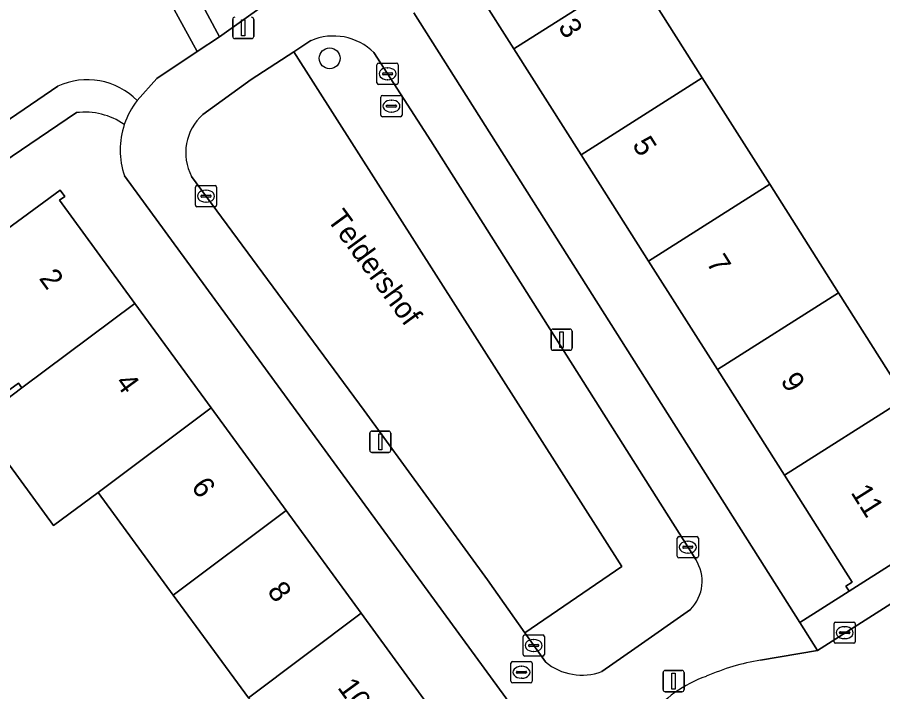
# Model space of a CAD drawing. Extents: x 157445 to 158888, y 383061 to 384688.
# Drawn here: x 158063.42 to 158104.15, y 383567.02 to 383598.79 of the extents above; entities that cross this region are included whole.
import ezdxf

# ---------------------------------------------------------------- set-up
doc = ezdxf.new("R2010")
doc.units = 0
for name, color, linetype in [('IMGEO_Boom', 7, 'Continuous'), ('IMGEO_Brandkraan', 7, 'Continuous'), ('IMGEO_Erf', 7, 'Continuous'), ('IMGEO_Groenvoorziening', 7, 'Continuous'), ('IMGEO_Kolk', 7, 'Continuous'), ('IMGEO_Lichtmast', 7, 'Continuous'), ('IMGEO_Openbare_ruimte_label', 7, 'Continuous'), ('IMGEO_Pand', 7, 'Continuous'), ('IMGEO_Pand_nummerreeks', 7, 'Continuous'), ('IMGEO_Rijbaan_lokaal_open', 7, 'Continuous'), ('IMGEO_Rioolput', 7, 'Continuous'), ('IMGEO_Voetpad_gesloten', 7, 'Continuous'), ('IMGEO_Voetpad_open', 7, 'Continuous')]:
    doc.layers.add(name, color=color, linetype=linetype)

msp = doc.modelspace()

# ---------------------------------------------------------------- linework, layer by layer
at = {"layer": 'IMGEO_Boom'}
msp.add_circle((158078.119, 383596.855), 0.489, dxfattribs=at)
at = {"layer": 'IMGEO_Brandkraan'}
for p, q in [((158086.724, 383568.438), (158087.576, 383568.438)), ((158086.649, 383567.512), (158086.649, 383568.364)), ((158087.137, 383568.218), (158087.162, 383568.218)), ((158087.65, 383568.364), (158087.65, 383567.512)), ((158086.908, 383567.932), (158086.908, 383567.944)), ((158087.346, 383567.895), (158086.948, 383567.895)), ((158086.951, 383567.981), (158087.349, 383567.981)), ((158087.16, 383567.658), (158087.135, 383567.658)), ((158087.392, 383567.944), (158087.392, 383567.932)), ((158087.576, 383567.438), (158086.724, 383567.438))]:
    msp.add_line(p, q, dxfattribs=at)
for points in [[(158086.724, 383568.438), (158087.576, 383568.438)], [(158086.649, 383567.512), (158086.649, 383568.364)], [(158087.65, 383568.364), (158087.65, 383567.512)], [(158087.576, 383567.438), (158086.724, 383567.438)]]:
    msp.add_lwpolyline(points, dxfattribs=at)
for centre, radius, start, end in [((158086.726, 383568.362), 0.0765, 91.552, 178.448), ((158086.726, 383568.362), 0.0765, 91.552, 178.448), ((158087.574, 383568.362), 0.0765, 1.552, 88.448), ((158087.574, 383568.362), 0.0765, 1.552, 88.448), ((158086.948, 383567.941), 0.0403, 85.8775, 175.7526), ((158086.945, 383567.931), 0.0366, 178.938, 274.7102), ((158087.349, 383567.938), 0.043, 264.8664, 352.4533), ((158087.353, 383567.943), 0.0386, 1.7309, 96.639), ((158086.726, 383567.514), 0.0765, 181.552, 268.448), ((158086.726, 383567.514), 0.0765, 181.552, 268.448), ((158087.574, 383567.514), 0.0765, 271.552, 358.448), ((158087.574, 383567.514), 0.0765, 271.552, 358.448)]:
    msp.add_arc(centre, radius, start, end, dxfattribs=at)
for centre, major_axis, ratio, start_param, end_param in [((158087.136, 383567.938), (-0.387, 0.002), 0.722429, 4.712389, 7.853982), ((158087.161, 383567.938), (-0.39, 0.002), 0.717154, 1.570796, 4.712389)]:
    msp.add_ellipse(centre, major_axis=major_axis, ratio=ratio, start_param=start_param, end_param=end_param, dxfattribs=at)
at = {"layer": 'IMGEO_Erf'}
for points in [[(158106.985, 383600.551), (158104.102, 383604.948), (158101.418, 383603.071), (158099.437, 383605.902), (158097.565, 383604.622), (158095.892, 383607.014), (158097.751, 383608.314), (158100.435, 383610.191), (158096.755, 383615.454), (158089.82, 383610.303), (158091.694, 383607.347), (158094.828, 383602.404), (158092.495, 383600.924), (158095.657, 383595.935), (158098.833, 383590.926), (158102.075, 383585.81), (158105.228, 383580.836)], [(158093.127, 383587.307), (158089.952, 383592.315), (158086.789, 383597.305), (158083.554, 383602.408), (158083.248, 383602.214), (158083.086, 383602.47), (158083.509, 383602.738), (158082.064, 383605.019), (158081.785, 383604.843), (158081.619, 383605.105), (158078.957, 383603.417), (158078.637, 383601.035)], [(158082.083, 383599.002), (158100.243, 383570.288), (158102.566, 383571.761), (158102.423, 383571.987), (158102.719, 383572.174), (158099.522, 383577.217), (158096.369, 383582.191), (158093.127, 383587.307)], [(158066.203, 383594.297), (158048.37, 383582.204), (158051.815, 383577.123), (158054.535, 383578.958), (158056.227, 383576.451), (158058.137, 383573.619), (158055.464, 383571.816), (158055.479, 383571.794), (158058.564, 383567.221), (158061.292, 383569.062), (158062.983, 383566.557)], [(158089.222, 383562.881), (158068.458, 383591.321)], [(158070.759, 383571.577), (158067.23, 383576.41), (158065.113, 383574.857), (158063.046, 383577.688), (158061.599, 383576.631), (158060.002, 383578.819), (158061.775, 383579.936), (158063.637, 383581.332), (158063.474, 383581.555), (158061.55, 383580.153), (158058.105, 383584.881), (158059.705, 383586.047), (158059.506, 383586.32), (158061.397, 383587.701), (158065.435, 383590.649), (158065.652, 383590.352), (158065.402, 383590.169), (158068.947, 383585.314), (158072.54, 383580.392), (158076.069, 383575.559), (158079.606, 383570.714), (158083.104, 383565.922)], [(158074.296, 383566.732), (158070.759, 383571.577)]]:
    msp.add_lwpolyline(points, dxfattribs=at)
for centre, radius, start, end in [((158066.586, 383591.011), 3.308, 55.6416, 96.6457), ((158072.125, 383592.539), 3.864, 161.8621, 198.3746)]:
    msp.add_arc(centre, radius, start, end, dxfattribs=at)
at = {"layer": 'IMGEO_Groenvoorziening'}
for points in [[(158066.764, 383606.539), (158062.256, 383614.774), (158059.573, 383619.676), (158055.261, 383616.163), (158053.958, 383615.019), (158053.587, 383615.428), (158052.829, 383614.797), (158048.364, 383610.809), (158048.713, 383610.413), (158041.073, 383603.705), (158050.015, 383591.073), (158052.832, 383587.022), (158065.325, 383595.538)], [(158069.065, 383594.868), (158069.99, 383595.903), (158071.886, 383597.183), (158066.764, 383606.539)], [(158077.227, 383597.687), (158076.432, 383597.167), (158091.867, 383572.916), (158087.311, 383569.79), (158088.275, 383568.422)], [(158071.618, 383591.287), (158079.743, 383580.27), (158085.554, 383572.285), (158087.311, 383569.79), (158091.867, 383572.916), (158076.432, 383597.167), (158074.419, 383595.851), (158072.152, 383594.213)], [(158095.348, 383573.246), (158082.874, 383592.971), (158080.205, 383597.122)], [(158090.932, 383567.969), (158092.488, 383569.052), (158095.097, 383570.898)]]:
    msp.add_lwpolyline(points, dxfattribs=at)
msp.add_lwpolyline([(158076.042, 383600.095), (158073.634, 383604.216), (158072.262, 383606.607), (158070.761, 383605.614), (158069.878, 383606.948), (158068.543, 383606.065), (158072.939, 383597.868)], close=True, dxfattribs=at)
for centre, radius, start, end in [((158078.297, 383595.198), 2.709, 45.2439, 113.2706), ((158066.717, 383592.535), 3.31, 44.8188, 114.8683), ((158073.771, 383592.406), 2.426, 131.8554, 207.4591), ((158093.794, 383572.225), 1.86, 314.4851, 33.3115), ((158090, 383570.522), 2.718, 230.5986, 290.0504)]:
    msp.add_arc(centre, radius, start, end, dxfattribs=at)
at = {"layer": 'IMGEO_Kolk'}
for p, q in [((158080.345, 383595.7), (158080.345, 383596.552)), ((158080.42, 383596.626), (158081.272, 383596.626)), ((158081.346, 383596.552), (158081.346, 383595.7)), ((158080.604, 383596.12), (158080.604, 383596.132)), ((158080.647, 383596.169), (158081.045, 383596.169)), ((158080.833, 383596.406), (158080.858, 383596.406)), ((158081.088, 383596.132), (158081.088, 383596.12)), ((158081.042, 383596.083), (158080.644, 383596.083)), ((158080.856, 383595.846), (158080.831, 383595.846)), ((158081.272, 383595.626), (158080.42, 383595.626)), ((158071.872, 383590.863), (158072.724, 383590.863)), ((158071.797, 383589.937), (158071.797, 383590.789)), ((158072.285, 383590.643), (158072.31, 383590.643)), ((158072.798, 383590.789), (158072.798, 383589.937)), ((158072.056, 383590.357), (158072.056, 383590.369)), ((158072.494, 383590.32), (158072.096, 383590.32)), ((158072.099, 383590.406), (158072.497, 383590.406)), ((158072.308, 383590.083), (158072.283, 383590.083)), ((158072.54, 383590.369), (158072.54, 383590.357)), ((158072.724, 383589.863), (158071.872, 383589.863)), ((158094.478, 383573.403), (158094.478, 383574.255)), ((158094.553, 383574.329), (158095.405, 383574.329)), ((158095.479, 383574.255), (158095.479, 383573.403)), ((158094.737, 383573.823), (158094.737, 383573.835)), ((158095.175, 383573.786), (158094.777, 383573.786)), ((158094.78, 383573.872), (158095.178, 383573.872)), ((158094.966, 383574.109), (158094.991, 383574.109)), ((158095.221, 383573.835), (158095.221, 383573.823)), ((158095.405, 383573.329), (158094.553, 383573.329)), ((158094.989, 383573.549), (158094.964, 383573.549)), ((158101.86, 383569.376), (158101.86, 383570.228)), ((158101.935, 383570.302), (158102.787, 383570.302)), ((158102.348, 383570.082), (158102.373, 383570.082)), ((158102.861, 383570.228), (158102.861, 383569.376)), ((158087.299, 383569.699), (158088.151, 383569.699)), ((158102.119, 383569.796), (158102.119, 383569.808)), ((158102.557, 383569.759), (158102.159, 383569.759)), ((158102.162, 383569.845), (158102.56, 383569.845)), ((158102.603, 383569.808), (158102.603, 383569.796)), ((158087.224, 383568.773), (158087.224, 383569.625)), ((158087.526, 383569.242), (158087.924, 383569.242)), ((158087.712, 383569.479), (158087.737, 383569.479)), ((158088.225, 383569.625), (158088.225, 383568.773)), ((158102.787, 383569.302), (158101.935, 383569.302)), ((158102.371, 383569.522), (158102.346, 383569.522)), ((158087.483, 383569.193), (158087.483, 383569.205)), ((158087.921, 383569.156), (158087.523, 383569.156)), ((158087.735, 383568.919), (158087.71, 383568.919)), ((158087.967, 383569.205), (158087.967, 383569.193)), ((158088.151, 383568.699), (158087.299, 383568.699))]:
    msp.add_line(p, q, dxfattribs=at)
for points in [[(158080.345, 383595.7), (158080.345, 383596.552)], [(158080.42, 383596.626), (158081.272, 383596.626)], [(158081.346, 383596.552), (158081.346, 383595.7)], [(158081.272, 383595.626), (158080.42, 383595.626)], [(158071.872, 383590.863), (158072.724, 383590.863)], [(158071.797, 383589.937), (158071.797, 383590.789)], [(158072.798, 383590.789), (158072.798, 383589.937)], [(158072.724, 383589.863), (158071.872, 383589.863)], [(158094.478, 383573.403), (158094.478, 383574.255)], [(158094.553, 383574.329), (158095.405, 383574.329)], [(158095.479, 383574.255), (158095.479, 383573.403)], [(158095.405, 383573.329), (158094.553, 383573.329)], [(158101.86, 383569.376), (158101.86, 383570.228)], [(158101.935, 383570.302), (158102.787, 383570.302)], [(158102.861, 383570.228), (158102.861, 383569.376)], [(158087.299, 383569.699), (158088.151, 383569.699)], [(158087.224, 383568.773), (158087.224, 383569.625)], [(158088.225, 383569.625), (158088.225, 383568.773)], [(158102.787, 383569.302), (158101.935, 383569.302)], [(158088.151, 383568.699), (158087.299, 383568.699)]]:
    msp.add_lwpolyline(points, dxfattribs=at)
for centre, radius, start, end in [((158080.422, 383596.55), 0.0765, 91.552, 178.448), ((158080.422, 383596.55), 0.0765, 91.552, 178.448), ((158081.27, 383596.55), 0.0765, 1.552, 88.448), ((158081.27, 383596.55), 0.0765, 1.552, 88.448), ((158080.644, 383596.129), 0.0403, 85.8775, 175.7526), ((158081.049, 383596.131), 0.0386, 1.7309, 96.639), ((158080.641, 383596.119), 0.0366, 178.938, 274.7102), ((158081.045, 383596.126), 0.043, 264.8664, 352.4533), ((158080.422, 383595.702), 0.0765, 181.552, 268.448), ((158080.422, 383595.702), 0.0765, 181.552, 268.448), ((158081.27, 383595.702), 0.0765, 271.552, 358.448), ((158081.27, 383595.702), 0.0765, 271.552, 358.448), ((158071.874, 383590.787), 0.0765, 91.552, 178.448), ((158071.874, 383590.787), 0.0765, 91.552, 178.448), ((158072.722, 383590.787), 0.0765, 1.552, 88.448), ((158072.722, 383590.787), 0.0765, 1.552, 88.448), ((158072.096, 383590.366), 0.0403, 85.8775, 175.7526), ((158072.093, 383590.356), 0.0366, 178.938, 274.7102), ((158072.497, 383590.363), 0.043, 264.8664, 352.4533), ((158072.501, 383590.368), 0.0386, 1.7309, 96.639), ((158071.874, 383589.939), 0.0765, 181.552, 268.448), ((158071.874, 383589.939), 0.0765, 181.552, 268.448), ((158072.722, 383589.939), 0.0765, 271.552, 358.448), ((158072.722, 383589.939), 0.0765, 271.552, 358.448), ((158094.555, 383574.253), 0.0765, 91.552, 178.448), ((158094.555, 383574.253), 0.0765, 91.552, 178.448), ((158095.403, 383574.253), 0.0765, 1.552, 88.448), ((158095.403, 383574.253), 0.0765, 1.552, 88.448), ((158094.777, 383573.832), 0.0403, 85.8775, 175.7526), ((158094.774, 383573.822), 0.0366, 178.938, 274.7102), ((158095.178, 383573.829), 0.043, 264.8664, 352.4533), ((158095.182, 383573.834), 0.0386, 1.7309, 96.639), ((158094.555, 383573.405), 0.0765, 181.552, 268.448), ((158094.555, 383573.405), 0.0765, 181.552, 268.448), ((158095.403, 383573.405), 0.0765, 271.552, 358.448), ((158095.403, 383573.405), 0.0765, 271.552, 358.448), ((158101.937, 383570.226), 0.0765, 91.552, 178.448), ((158101.937, 383570.226), 0.0765, 91.552, 178.448), ((158102.785, 383570.226), 0.0765, 1.552, 88.448), ((158102.785, 383570.226), 0.0765, 1.552, 88.448), ((158087.301, 383569.623), 0.0765, 91.552, 178.448), ((158087.301, 383569.623), 0.0765, 91.552, 178.448), ((158088.149, 383569.623), 0.0765, 1.552, 88.448), ((158088.149, 383569.623), 0.0765, 1.552, 88.448), ((158102.159, 383569.805), 0.0403, 85.8775, 175.7526), ((158102.156, 383569.795), 0.0366, 178.938, 274.7102), ((158102.56, 383569.802), 0.043, 264.8664, 352.4533), ((158102.564, 383569.807), 0.0386, 1.7309, 96.639), ((158087.523, 383569.202), 0.0403, 85.8775, 175.7526), ((158087.928, 383569.204), 0.0386, 1.7309, 96.639), ((158101.937, 383569.378), 0.0765, 181.552, 268.448), ((158101.937, 383569.378), 0.0765, 181.552, 268.448), ((158102.785, 383569.378), 0.0765, 271.552, 358.448), ((158102.785, 383569.378), 0.0765, 271.552, 358.448), ((158087.52, 383569.192), 0.0366, 178.938, 274.7102), ((158087.924, 383569.199), 0.043, 264.8664, 352.4533), ((158087.301, 383568.775), 0.0765, 181.552, 268.448), ((158087.301, 383568.775), 0.0765, 181.552, 268.448), ((158088.149, 383568.775), 0.0765, 271.552, 358.448), ((158088.149, 383568.775), 0.0765, 271.552, 358.448)]:
    msp.add_arc(centre, radius, start, end, dxfattribs=at)
for centre, major_axis, ratio, start_param, end_param in [((158080.832, 383596.126), (-0.387, 0.002), 0.722429, 4.712389, 7.853982), ((158080.857, 383596.126), (-0.39, 0.002), 0.717154, 1.570796, 4.712389), ((158072.284, 383590.363), (-0.387, 0.002), 0.722429, 4.712389, 7.853982), ((158072.309, 383590.363), (-0.39, 0.002), 0.717154, 1.570796, 4.712389), ((158094.965, 383573.829), (-0.387, 0.002), 0.722429, 4.712389, 7.853982), ((158094.99, 383573.829), (-0.39, 0.002), 0.717154, 1.570796, 4.712389), ((158102.347, 383569.802), (-0.387, 0.002), 0.722429, 4.712389, 7.853982), ((158102.372, 383569.802), (-0.39, 0.002), 0.717154, 1.570796, 4.712389), ((158087.711, 383569.199), (-0.387, 0.002), 0.722429, 4.712389, 7.853982), ((158087.736, 383569.199), (-0.39, 0.002), 0.717154, 1.570796, 4.712389)]:
    msp.add_ellipse(centre, major_axis=major_axis, ratio=ratio, start_param=start_param, end_param=end_param, dxfattribs=at)
at = {"layer": 'IMGEO_Lichtmast'}
for p, q in [((158073.555, 383597.888), (158073.555, 383598.688)), ((158073.555, 383598.688), (158073.555, 383597.888)), ((158074.545, 383598.688), (158074.545, 383597.888)), ((158074.545, 383597.888), (158074.545, 383598.688)), ((158074.445, 383597.788), (158073.655, 383597.788)), ((158073.655, 383597.788), (158074.445, 383597.788)), ((158088.539, 383583.203), (158088.539, 383584.003)), ((158088.539, 383584.003), (158088.539, 383583.203)), ((158088.639, 383584.103), (158089.429, 383584.103)), ((158089.429, 383584.103), (158088.639, 383584.103)), ((158089.529, 383584.003), (158089.529, 383583.203)), ((158089.529, 383583.203), (158089.529, 383584.003)), ((158089.429, 383583.103), (158088.639, 383583.103)), ((158088.639, 383583.103), (158089.429, 383583.103)), ((158080.007, 383578.396), (158080.007, 383579.196)), ((158080.007, 383579.196), (158080.007, 383578.396)), ((158080.107, 383579.296), (158080.897, 383579.296)), ((158080.897, 383579.296), (158080.107, 383579.296)), ((158080.997, 383579.196), (158080.997, 383578.396)), ((158080.997, 383578.396), (158080.997, 383579.196)), ((158080.897, 383578.296), (158080.107, 383578.296)), ((158080.107, 383578.296), (158080.897, 383578.296)), ((158093.912, 383568.022), (158094.702, 383568.022)), ((158094.702, 383568.022), (158093.912, 383568.022)), ((158093.812, 383567.122), (158093.812, 383567.922)), ((158093.812, 383567.922), (158093.812, 383567.122)), ((158094.802, 383567.922), (158094.802, 383567.122)), ((158094.802, 383567.122), (158094.802, 383567.922)), ((158094.702, 383567.022), (158093.912, 383567.022)), ((158093.912, 383567.022), (158094.702, 383567.022))]:
    msp.add_line(p, q, dxfattribs=at)
for points in [[(158073.975, 383598.663), (158074.125, 383598.663), (158074.125, 383597.913), (158073.975, 383597.913), (158073.975, 383598.663)], [(158088.959, 383583.978), (158089.109, 383583.978), (158089.109, 383583.228), (158088.959, 383583.228), (158088.959, 383583.978)], [(158080.427, 383579.171), (158080.577, 383579.171), (158080.577, 383578.421), (158080.427, 383578.421), (158080.427, 383579.171)], [(158094.232, 383567.897), (158094.382, 383567.897), (158094.382, 383567.147), (158094.232, 383567.147), (158094.232, 383567.897)]]:
    msp.add_lwpolyline(points, dxfattribs=at)
for centre, start, end in [((158073.655, 383598.688), 90, 180), ((158073.655, 383598.688), 90, 180), ((158074.445, 383598.688), 0, 90), ((158074.445, 383598.688), 360, 90), ((158073.655, 383597.888), 180, 270), ((158073.655, 383597.888), 180, 270), ((158074.445, 383597.888), 270, 0), ((158074.445, 383597.888), 270, 0), ((158088.639, 383584.003), 90, 180), ((158088.639, 383584.003), 90, 180), ((158089.429, 383584.003), 0, 90), ((158089.429, 383584.003), 360, 90), ((158088.639, 383583.203), 180, 270), ((158088.639, 383583.203), 180, 270), ((158089.429, 383583.203), 270, 0), ((158089.429, 383583.203), 270, 0), ((158080.107, 383579.196), 90, 180), ((158080.107, 383579.196), 90, 180), ((158080.897, 383579.196), 0, 90), ((158080.897, 383579.196), 360, 90), ((158080.107, 383578.396), 180, 270), ((158080.107, 383578.396), 180, 270), ((158080.897, 383578.396), 270, 0), ((158080.897, 383578.396), 270, 0), ((158093.912, 383567.922), 90, 180), ((158093.912, 383567.922), 90, 180), ((158094.702, 383567.922), 0, 90), ((158094.702, 383567.922), 360, 90), ((158093.912, 383567.122), 180, 270), ((158093.912, 383567.122), 180, 270), ((158094.702, 383567.122), 270, 0), ((158094.702, 383567.122), 270, 0)]:
    msp.add_arc(centre, 0.1, start, end, dxfattribs=at)
at = {"layer": 'IMGEO_Pand'}
for points in [[(158091.694, 383607.347), (158089.82, 383610.303), (158085.843, 383607.782), (158081.619, 383605.105), (158081.785, 383604.843), (158082.064, 383605.019), (158083.509, 383602.738), (158083.086, 383602.47), (158083.248, 383602.214), (158083.554, 383602.408), (158086.789, 383597.305), (158092.495, 383600.924), (158094.828, 383602.404)], [(158086.789, 383597.305), (158089.952, 383592.315), (158095.657, 383595.935), (158092.495, 383600.924)], [(158095.657, 383595.935), (158089.952, 383592.315), (158093.127, 383587.307), (158098.833, 383590.926)], [(158096.369, 383582.191), (158102.075, 383585.81), (158098.833, 383590.926), (158093.127, 383587.307)], [(158068.947, 383585.314), (158065.402, 383590.169), (158065.652, 383590.352), (158065.435, 383590.649), (158061.397, 383587.701), (158059.506, 383586.32), (158059.705, 383586.047), (158058.105, 383584.881), (158061.55, 383580.153), (158063.474, 383581.555), (158063.637, 383581.332)], [(158096.369, 383582.191), (158099.522, 383577.217), (158105.228, 383580.836), (158102.075, 383585.81)], [(158072.54, 383580.392), (158068.947, 383585.314), (158063.637, 383581.332), (158061.775, 383579.936), (158060.002, 383578.819), (158061.599, 383576.631), (158063.046, 383577.688), (158065.113, 383574.857), (158067.23, 383576.41)], [(158105.228, 383580.836), (158099.522, 383577.217), (158102.719, 383572.174), (158102.423, 383571.987), (158102.566, 383571.761), (158106.79, 383574.438), (158108.848, 383575.743), (158110.56, 383576.829), (158107.195, 383582.136)], [(158072.54, 383580.392), (158067.23, 383576.41), (158070.759, 383571.577), (158076.069, 383575.559)], [(158074.296, 383566.732), (158079.606, 383570.714), (158076.069, 383575.559), (158070.759, 383571.577)], [(158074.296, 383566.732), (158077.795, 383561.94), (158083.104, 383565.922), (158079.606, 383570.714)]]:
    msp.add_lwpolyline(points, close=True, dxfattribs=at)
at = {"layer": 'IMGEO_Rijbaan_lokaal_open'}
for points in [[(158076.992, 383600.777), (158076.042, 383600.095), (158072.939, 383597.868), (158071.886, 383597.183), (158069.99, 383595.903), (158069.065, 383594.868)], [(158098.405, 383568.512), (158101.077, 383568.969), (158100.243, 383570.288), (158082.083, 383599.002)], [(158072.152, 383594.213), (158074.419, 383595.851), (158076.432, 383597.167), (158077.227, 383597.687)], [(158080.205, 383597.122), (158082.874, 383592.971), (158095.348, 383573.246)], [(158068.458, 383591.321), (158089.222, 383562.881), (158090.27, 383561.446), (158090.405, 383561.615), (158090.568, 383561.837), (158090.976, 383562.513), (158091.215, 383562.993), (158091.439, 383563.479), (158093.153, 383565.84)], [(158088.275, 383568.422), (158087.311, 383569.79), (158085.554, 383572.285), (158079.743, 383580.27), (158071.618, 383591.287)], [(158106.664, 383568.724), (158104.874, 383571.383), (158101.077, 383568.969), (158098.405, 383568.512)], [(158095.097, 383570.898), (158092.488, 383569.052)], [(158092.488, 383569.052), (158090.932, 383567.969)]]:
    msp.add_lwpolyline(points, dxfattribs=at)
for centre, radius, start, end in [((158078.297, 383595.198), 2.709, 45.2439, 113.2706), ((158071.834, 383592.634), 3.558, 141.0992, 161.8511), ((158073.771, 383592.406), 2.426, 131.8554, 207.4591), ((158072.125, 383592.539), 3.864, 161.8621, 198.3746), ((158093.794, 383572.225), 1.86, 314.4851, 33.3115), ((158100.215, 383557.781), 10.883, 99.5714, 113.6958), ((158100.215, 383557.781), 10.883, 99.5714, 113.6958), ((158090, 383570.522), 2.718, 230.5986, 290.0504), ((158097.895, 383562.001), 6.101, 109.6718, 141.0074), ((158097.895, 383562.001), 6.101, 109.6718, 141.0074)]:
    msp.add_arc(centre, radius, start, end, dxfattribs=at)
at = {"layer": 'IMGEO_Rioolput'}
for p, q in [((158080.526, 383594.179), (158080.526, 383595.031)), ((158080.601, 383595.105), (158081.453, 383595.105)), ((158081.527, 383595.031), (158081.527, 383594.179)), ((158080.785, 383594.599), (158080.785, 383594.611)), ((158081.223, 383594.562), (158080.825, 383594.562)), ((158080.828, 383594.648), (158081.226, 383594.648)), ((158081.014, 383594.885), (158081.039, 383594.885)), ((158081.269, 383594.611), (158081.269, 383594.599)), ((158081.453, 383594.105), (158080.601, 383594.105)), ((158081.037, 383594.325), (158081.012, 383594.325))]:
    msp.add_line(p, q, dxfattribs=at)
for points in [[(158080.526, 383594.179), (158080.526, 383595.031)], [(158080.601, 383595.105), (158081.453, 383595.105)], [(158081.527, 383595.031), (158081.527, 383594.179)], [(158081.453, 383594.105), (158080.601, 383594.105)]]:
    msp.add_lwpolyline(points, dxfattribs=at)
for centre, radius, start, end in [((158080.603, 383595.029), 0.0765, 91.552, 178.448), ((158080.603, 383595.029), 0.0765, 91.552, 178.448), ((158081.451, 383595.029), 0.0765, 1.552, 88.448), ((158081.451, 383595.029), 0.0765, 1.552, 88.448), ((158080.825, 383594.608), 0.0403, 85.8775, 175.7526), ((158080.822, 383594.598), 0.0366, 178.938, 274.7102), ((158081.226, 383594.605), 0.043, 264.8664, 352.4533), ((158081.23, 383594.61), 0.0386, 1.7309, 96.639), ((158080.603, 383594.181), 0.0765, 181.552, 268.448), ((158080.603, 383594.181), 0.0765, 181.552, 268.448), ((158081.451, 383594.181), 0.0765, 271.552, 358.448), ((158081.451, 383594.181), 0.0765, 271.552, 358.448)]:
    msp.add_arc(centre, radius, start, end, dxfattribs=at)
for centre, major_axis, ratio, start_param, end_param in [((158081.013, 383594.605), (-0.387, 0.002), 0.722429, 4.712389, 7.853982), ((158081.038, 383594.605), (-0.39, 0.002), 0.717154, 1.570796, 4.712389)]:
    msp.add_ellipse(centre, major_axis=major_axis, ratio=ratio, start_param=start_param, end_param=end_param, dxfattribs=at)
at = {"layer": 'IMGEO_Voetpad_gesloten'}
msp.add_lwpolyline([(158063.476, 383615.516), (158057.086, 383627.432), (158055.907, 383626.372), (158059.573, 383619.676), (158062.256, 383614.774), (158066.764, 383606.539), (158071.886, 383597.183), (158072.939, 383597.868), (158068.543, 383606.065), (158067.83, 383607.395)], close=True, dxfattribs=at)
at = {"layer": 'IMGEO_Voetpad_open'}
for points in [[(158065.325, 383595.538), (158052.832, 383587.022), (158046.567, 383582.751), (158047.407, 383581.551), (158047.509, 383581.62), (158048.37, 383582.204), (158066.203, 383594.297)], [(158106.79, 383574.438), (158102.566, 383571.761), (158100.243, 383570.288), (158101.077, 383568.969), (158104.874, 383571.383)]]:
    msp.add_lwpolyline(points, dxfattribs=at)
for centre, radius, start, end in [((158066.717, 383592.535), 3.31, 44.8188, 114.8683), ((158071.834, 383592.634), 3.558, 141.0992, 161.8511), ((158066.586, 383591.011), 3.308, 55.6416, 96.6457)]:
    msp.add_arc(centre, radius, start, end, dxfattribs=at)

# ---------------------------------------------------------------- texts
at = {"layer": 'IMGEO_Openbare_ruimte_label'}
msp.add_text('Teldershof', height=1, rotation=306.2508, dxfattribs=at).set_placement((158077.965, 383589.27))
at = {"layer": 'IMGEO_Pand_nummerreeks'}
for s, rotation, p in [('3', 302.1374, (158088.843, 383598.343)), ('5', 302.1374, (158092.335, 383592.785)), ('7', 302.1374, (158095.826, 383587.228)), ('2', 306.0884, (158064.411, 383586.486)), ('9', 302.1374, (158099.317, 383581.671)), ('4', 306.0884, (158067.99, 383581.575)), ('6', 306.0884, (158071.569, 383576.666)), ('11', 302.1374, (158102.623, 383576.406)), ('8', 306.0884, (158075.15, 383571.752)), ('10', 306.0884, (158078.457, 383567.215))]:
    msp.add_text(s, height=1, rotation=rotation, dxfattribs=at).set_placement(p)

doc.saveas('drawing.dxf')
